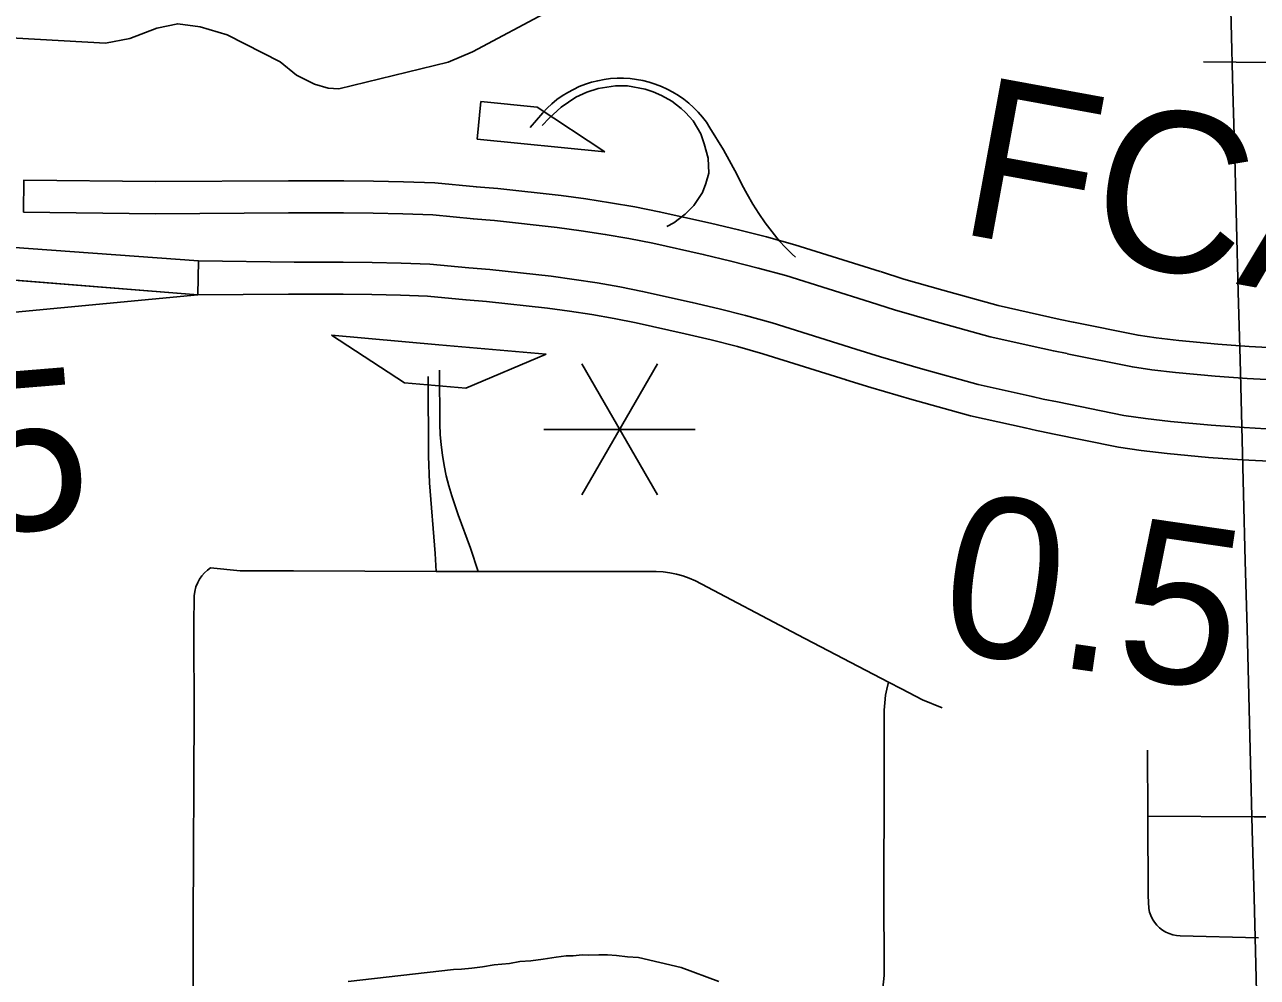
# Model space of a CAD drawing. Extents: x -19 to 366, y -4 to 359.
# Drawn here: x 148.735 to 149.352, y 190.955 to 191.432 of the extents above; entities that cross this region are included whole.
import ezdxf

# ---------------------------------------------------------------- set-up
doc = ezdxf.new("R2010")
doc.units = 0
for name, color, linetype in [('3', 7, 'Continuous'), ('R_Exist Surface Annot', 7, 'Continuous'), ('R_No Plot', 7, 'Continuous'), ('R_Striping', 7, 'Continuous'), ('R_Temp Easement', 7, 'Continuous'), ('R_Xsect Slope', 7, 'Continuous'), ('Sheet Fence', 7, 'Continuous'), ('T_Vehicle Path Lt Minor', 7, 'Continuous')]:
    doc.layers.add(name, color=color, linetype=linetype)

msp = doc.modelspace()

# ---------------------------------------------------------------- linework, layer by layer
at = {"layer": '3'}
for points in [[(149.12077, 191.31539), (149.11908, 191.31688), (149.11574, 191.32016), (149.11256, 191.32359), (149.10902, 191.32799), (149.10564, 191.33252), (149.10244, 191.33717), (149.09941, 191.34194), (149.09656, 191.34682), (149.0939, 191.35181), (149.09143, 191.35689), (149.08465, 191.36913), (149.07795, 191.38017), (149.07614, 191.38287), (149.07419, 191.38546), (149.07205, 191.38791), (149.06978, 191.39024), (149.0674, 191.39242), (149.06485, 191.39444), (149.06219, 191.39631), (149.05944, 191.39801), (149.05657, 191.39953), (149.05362, 191.40088), (149.0506, 191.40204), (149.04749, 191.40302), (149.04434, 191.4038), (149.04115, 191.40438), (149.03794, 191.40477), (149.03469, 191.40496), (149.03145, 191.40495), (149.02821, 191.40474), (149.025, 191.40433), (149.02182, 191.40372), (149.01867, 191.40292), (149.01558, 191.40192), (149.01256, 191.40074), (149.00961, 191.39937), (149.00677, 191.39783), (149.004, 191.39611), (149.00136, 191.39422), (148.99884, 191.39218), (148.99647, 191.38999), (148.99421, 191.38765), (148.98788, 191.38033)], [(148.99389, 191.38122), (148.99752, 191.38493), (149.00351, 191.39046), (149.01087, 191.39548), (149.01626, 191.39801), (149.02191, 191.39982), (149.03071, 191.40114), (149.03666, 191.40108), (149.04544, 191.39955), (149.04948, 191.39821), (149.05375, 191.39637), (149.05889, 191.39339), (149.06361, 191.38978), (149.06578, 191.38775), (149.0696, 191.38367), (149.0733, 191.37707), (149.07511, 191.37213), (149.07701, 191.3649), (149.07742, 191.35742), (149.07592, 191.35217), (149.07418, 191.34774), (149.06981, 191.34116), (149.06555, 191.33687), (149.05986, 191.33254), (149.05631, 191.33069)]]:
    msp.add_lwpolyline(points, dxfattribs=at)
at = {"layer": 'R_Exist Surface Annot'}
for p, q in [((148.96103, 191.35062), (148.9609, 191.35064)), ((148.95947, 191.3346), (148.95952, 191.3346)), ((148.95722, 191.31008), (148.95727, 191.31008)), ((148.95584, 191.29404), (148.95571, 191.29406)), ((149.15836, 191.29283), (149.15831, 191.29284)), ((149.25672, 191.26704), (149.25668, 191.26705)), ((149.14604, 191.25402), (149.14614, 191.25399)), ((149.24865, 191.22713), (149.24874, 191.22711))]:
    msp.add_line(p, q, dxfattribs=at)
for points in [[(148.8219, 191.31347), (148.82161, 191.29652), (148.59102, 191.31503), (148.56704, 191.31576), (148.54733, 191.31803), (148.52824, 191.32215), (148.50859, 191.32787), (148.48874, 191.33548), (148.47079, 191.34493), (148.45457, 191.35456), (148.43741, 191.36667), (148.4232, 191.37872), (148.41063, 191.3916), (148.39932, 191.40509), (148.39112, 191.41659), (148.38257, 191.42976), (148.36561, 191.46302), (148.35842, 191.48285), (148.35331, 191.5023), (148.34905, 191.52182)], [(148.36491, 191.52296), (148.36892, 191.50548), (148.37363, 191.48759), (148.38023, 191.46937), (148.39637, 191.43773), (148.40428, 191.42554), (148.41191, 191.41483), (148.42244, 191.40228), (148.43406, 191.39036), (148.44716, 191.37926), (148.46323, 191.36792), (148.47856, 191.35882), (148.49532, 191.35), (148.51367, 191.34296), (148.53214, 191.33759), (148.54992, 191.33375), (148.65397, 191.32574), (148.8219, 191.31347)], [(148.73438, 191.33781), (148.73455, 191.35391), (148.80048, 191.3532), (148.86692, 191.35365), (148.8946, 191.35359), (148.90955, 191.35346), (148.92461, 191.35313), (148.94028, 191.35257), (148.96103, 191.35062)], [(148.9609, 191.35064), (148.97174, 191.34967), (149.00346, 191.34623), (149.01588, 191.34455), (149.02814, 191.34263), (149.04035, 191.34048), (149.05256, 191.33807), (149.07821, 191.33242), (149.09228, 191.32906), (149.10627, 191.32547), (149.1205, 191.32156), (149.16312, 191.30821)], [(148.95952, 191.3346), (148.93924, 191.3365), (148.92415, 191.33703), (148.9093, 191.33736), (148.89451, 191.33749), (148.86695, 191.33755), (148.80045, 191.3371), (148.73438, 191.33781)], [(149.15831, 191.29284), (149.11596, 191.30611), (149.10213, 191.30991), (149.08841, 191.31343), (149.07461, 191.31673), (149.04927, 191.32231), (149.0374, 191.32465), (149.0255, 191.32675), (149.01356, 191.32861), (149.00152, 191.33024), (148.97015, 191.33365), (148.95947, 191.3346)], [(148.95571, 191.29406), (148.93662, 191.29585), (148.92298, 191.29633), (148.90868, 191.29664), (148.89429, 191.29677), (148.86704, 191.29683), (148.82161, 191.29652), (148.8219, 191.31347)], [(148.8219, 191.31347), (148.86989, 191.31292), (148.89438, 191.31287), (148.90892, 191.31274), (148.92344, 191.31242), (148.93766, 191.31192), (148.95722, 191.31008)], [(148.95727, 191.31008), (148.96773, 191.30914), (148.99854, 191.3058), (149.01001, 191.30425), (149.02146, 191.30246), (149.03288, 191.30045), (149.04424, 191.29821), (149.0691, 191.29274), (149.08248, 191.28954), (149.09581, 191.28611), (149.10902, 191.28248), (149.15095, 191.26935)], [(148.72958, 191.30391), (148.82161, 191.29652), (148.68421, 191.28341), (148.64638, 191.27969), (148.6257, 191.27773), (148.60892, 191.27437), (148.59381, 191.27007), (148.579, 191.26468), (148.56833, 191.25944), (148.55633, 191.25237), (148.54834, 191.24694), (148.53606, 191.23762), (148.5255, 191.22739), (148.51344, 191.21464), (148.50152, 191.20202), (148.49219, 191.19172), (148.48383, 191.18036), (148.47631, 191.16761), (148.47111, 191.15495), (148.46761, 191.1409), (148.45938, 191.1052)], [(149.16323, 191.30817), (149.17507, 191.30442), (149.19448, 191.29878), (149.22216, 191.29112), (149.2481, 191.2853), (149.25318, 191.28416), (149.25982, 191.28284)], [(149.14614, 191.25399), (149.10448, 191.26703), (149.09167, 191.27055), (149.07861, 191.27391), (149.06549, 191.27705), (149.04095, 191.28245), (149.02992, 191.28462), (149.01882, 191.28658), (149.00769, 191.28832), (148.99659, 191.28982), (148.96614, 191.29312), (148.95584, 191.29404)], [(149.25668, 191.26705), (149.24985, 191.26841), (149.24458, 191.26959), (149.21825, 191.2755), (149.19009, 191.28329), (149.17039, 191.28901), (149.15836, 191.29283)], [(149.25991, 191.28282), (149.29223, 191.27628), (149.30127, 191.27493), (149.31266, 191.27363), (149.3322, 191.27175), (149.34787, 191.27068), (149.36376, 191.26983), (149.37964, 191.26921), (149.39554, 191.26882), (149.41109, 191.26868), (149.41437, 191.26876), (149.44484, 191.26952), (149.51562, 191.27171)], [(149.15091, 191.26936), (149.16323, 191.26545), (149.18337, 191.2596), (149.21227, 191.25161), (149.23918, 191.24557), (149.24475, 191.24432), (149.25188, 191.2429)], [(149.51611, 191.25562), (149.44529, 191.25343), (149.41477, 191.25267), (149.41122, 191.25258), (149.39527, 191.25273), (149.37913, 191.25312), (149.36301, 191.25374), (149.34689, 191.25461), (149.33088, 191.25571), (149.31098, 191.25762), (149.29916, 191.25897), (149.28945, 191.26042), (149.25672, 191.26704)], [(149.24874, 191.22711), (149.24141, 191.22857), (149.23566, 191.22986), (149.20836, 191.23599), (149.17898, 191.24411), (149.15855, 191.25005), (149.14604, 191.25402)], [(149.25184, 191.24291), (149.28518, 191.23616), (149.29595, 191.23455), (149.30841, 191.23313), (149.32887, 191.23117), (149.34538, 191.23003), (149.36187, 191.22915), (149.37836, 191.22851), (149.39486, 191.22811), (149.41142, 191.22796), (149.41539, 191.22806), (149.44598, 191.22882), (149.51687, 191.23101)], [(149.51737, 191.21492), (149.44642, 191.21273), (149.41579, 191.21196), (149.41155, 191.21185), (149.39459, 191.21201), (149.37785, 191.21242), (149.36113, 191.21307), (149.3444, 191.21397), (149.32755, 191.21512), (149.30673, 191.21712), (149.29384, 191.21859), (149.2824, 191.2203), (149.24865, 191.22713)]]:
    msp.add_lwpolyline(points, dxfattribs=at)
at = {"layer": 'R_Striping'}
for points in [[(149.35767, 191.41285), (149.32499, 191.41313)], [(148.94091, 191.15796), (148.94048, 191.16697), (148.93762, 191.20243), (148.93705, 191.2157), (148.93685, 191.25562)], [(148.96185, 191.1579), (148.95809, 191.16974), (148.95191, 191.18633), (148.94873, 191.19588), (148.94723, 191.20087), (148.94594, 191.20593), (148.94487, 191.21104), (148.944, 191.21619), (148.94337, 191.22137), (148.94296, 191.22657), (148.94275, 191.23179), (148.94259, 191.25876)], [(148.82793, 191.15983), (148.82636, 191.15866), (148.82491, 191.15732), (148.8236, 191.15583), (148.82247, 191.15421), (148.82152, 191.15247), (148.82064, 191.15031), (148.82004, 191.14805), (148.81971, 191.14573), (148.81963, 191.13119), (148.81975, 191.08344), (148.81953, 191.05845), (148.81951, 191.01077), (148.81928, 190.98924), (148.81922, 190.94924)], [(148.94091, 191.15796), (148.86947, 191.15834), (148.84283, 191.15829), (148.82793, 191.15983)], [(148.96185, 191.1579), (148.94376, 191.15796), (148.94091, 191.15796)], [(149.16735, 191.10262), (149.12197, 191.12626), (149.07067, 191.15336), (149.06755, 191.1547), (149.06437, 191.15582), (149.06112, 191.15671), (149.05781, 191.15737), (149.05446, 191.1578), (149.05106, 191.15799), (148.96185, 191.1579)], [(149.16735, 191.10262), (149.16651, 191.09903), (149.16582, 191.09601), (149.16541, 191.09229), (149.16519, 191.08856), (149.16517, 191.04891)], [(149.19412, 191.08979), (149.18426, 191.09376), (149.1738, 191.09925), (149.16735, 191.10262)], [(149.29695, 191.06855), (149.29716, 191.03545)], [(149.16517, 191.04891), (149.16503, 190.99958), (149.16516, 190.95574), (149.16353, 190.93985), (149.16019, 190.93032), (149.15921, 190.92757), (149.1586, 190.92413), (149.159, 190.92103), (149.16157, 190.91272)], [(149.29716, 191.03545), (149.29723, 190.99562), (149.29764, 190.98932), (149.29802, 190.98747), (149.29865, 190.98568), (149.29948, 190.98398), (149.30047, 190.98238), (149.30168, 190.98091), (149.30302, 190.97959), (149.30452, 190.97843)], [(149.51662, 191.03505), (149.49468, 191.03451), (149.46344, 191.03457), (149.46138, 191.0346), (149.4211, 191.03509), (149.42016, 191.03509), (149.36504, 191.03507), (149.35036, 191.03507), (149.29716, 191.03545)], [(149.35248, 190.97464), (149.31339, 190.97558), (149.31152, 190.97573), (149.30966, 190.9761), (149.30787, 190.97667), (149.30614, 190.97746), (149.30452, 190.97843)], [(149.08231, 190.95268), (149.06358, 190.9598), (149.04226, 190.96472), (149.03671, 190.96509), (149.03112, 190.96571), (149.02661, 190.96611), (149.02237, 190.96598), (149.0171, 190.96582), (149.01392, 190.966), (149.00943, 190.96559), (149.00598, 190.96549), (149.00098, 190.96481), (148.9944, 190.96382), (148.98833, 190.96311), (148.98278, 190.96268), (148.97753, 190.96173), (148.96985, 190.96097), (148.96408, 190.96), (148.95879, 190.95931), (148.95352, 190.95889), (148.94955, 190.95877), (148.8968, 190.95269)]]:
    msp.add_lwpolyline(points, dxfattribs=at)
at = {"layer": 'R_Temp Easement'}
msp.add_lwpolyline([(148.67231, 191.45013), (148.69582, 191.43208), (148.70342, 191.42888), (148.719, 191.42572), (148.77536, 191.42254), (148.78749, 191.42487), (148.80113, 191.43006), (148.81156, 191.43219), (148.82276, 191.43072), (148.83624, 191.4266), (148.86286, 191.41323), (148.87105, 191.40643), (148.87999, 191.40191), (148.88683, 191.40004), (148.89214, 191.39968), (148.94691, 191.41302), (148.95903, 191.41819), (148.99727, 191.43848), (149.01357, 191.44386), (149.02343, 191.44524), (149.06426, 191.45757)], dxfattribs=at)
at = {"layer": 'R_Xsect Slope'}
for p, q in [((148.96139, 191.37446), (148.96325, 191.39331)), ((148.96325, 191.39331), (148.99152, 191.39052)), ((148.99152, 191.39052), (149.02529, 191.36816)), ((149.02529, 191.36816), (148.96139, 191.37446)), ((148.94222, 191.27154), (148.88843, 191.2763)), ((148.88843, 191.2763), (148.92513, 191.25252)), ((148.99601, 191.26678), (148.94222, 191.27154)), ((148.95569, 191.24982), (148.99601, 191.26678)), ((148.92513, 191.25252), (148.95569, 191.24982))]:
    msp.add_line(p, q, dxfattribs=at)
at = {"layer": 'Sheet Fence'}
for points in [[(154.11585, 1.87092), (153.9063, 10.48743), (153.69602, 19.10409), (153.48501, 27.72087), (153.27327, 36.3378), (153.0608, 44.95486), (152.84759, 53.57206), (152.63366, 62.1894), (152.419, 70.80688), (152.20362, 79.42449), (151.98751, 88.04225), (151.77068, 96.66014), (151.55312, 105.27817), (151.33484, 113.89634), (151.11584, 122.51465), (150.89612, 131.13311), (150.67568, 139.7517), (150.45452, 148.37043), (150.23264, 156.98931), (150.01005, 165.60832), (149.78674, 174.22748), (149.56272, 182.84677), (149.33799, 191.46621), (149.11254, 200.0858), (148.88638, 208.70552), (148.65952, 217.32539), (148.43194, 225.9454), (148.20366, 234.56555), (147.97466, 243.18584), (147.74497, 251.80628), (147.51457, 260.42687), (147.28346, 269.04759), (147.05165, 277.66846), (146.81914, 286.28948), (146.58593, 294.91064), (146.35202, 303.53194), (146.11742, 312.15339), (145.88211, 320.77499), (145.64611, 329.39673), (145.40941, 338.01861), (145.17202, 346.64065)], [(0, 189.51617), (7.11214, 189.52059), (14.22427, 189.53386), (21.33637, 189.55597), (28.44845, 189.58693), (35.56048, 189.62672), (42.67245, 189.67537), (49.78436, 189.73285), (56.89619, 189.79918), (64.00793, 189.87436), (71.11958, 189.95838), (78.23111, 190.05124), (85.34253, 190.15294), (92.45381, 190.26349), (99.56495, 190.38288), (106.67593, 190.51112), (113.78675, 190.6482), (120.89739, 190.79412), (128.00785, 190.94888), (135.11811, 191.11248), (142.22816, 191.28493), (149.33799, 191.46621), (156.44759, 191.65634), (163.55694, 191.85531), (170.66605, 192.06312), (177.77489, 192.27977), (184.88345, 192.50526), (191.99173, 192.73959), (199.09971, 192.98276), (206.20739, 193.23477), (213.31474, 193.49561), (220.42177, 193.7653), (227.52845, 194.04382), (234.63479, 194.33118), (241.74076, 194.62738), (248.84635, 194.93241), (255.95157, 195.24628), (263.05638, 195.56898), (270.16079, 195.90052), (277.26478, 196.24089), (284.36834, 196.5901), (291.47147, 196.94814), (298.57414, 197.31501), (305.67635, 197.69072), (312.77809, 198.07525), (319.87934, 198.46862), (326.9801, 198.87082), (334.08035, 199.28185), (341.18009, 199.7017)], [(0, 180.89994), (7.12284, 180.90436), (14.24566, 180.9176), (21.36847, 180.93968), (28.49124, 180.97058), (35.61397, 181.01031), (42.73664, 181.05888), (49.85925, 181.11627), (56.98178, 181.18249), (64.10422, 181.25754), (71.22656, 181.34142), (78.3488, 181.43413), (85.47091, 181.53567), (92.5929, 181.64603), (99.71474, 181.76523), (106.83643, 181.89325), (113.95795, 182.0301), (121.0793, 182.17578), (128.20046, 182.33029), (135.32143, 182.49362), (142.44218, 182.66579), (149.56272, 182.84677), (156.68303, 183.03659), (163.8031, 183.23523), (170.92291, 183.4427), (178.04247, 183.65899), (185.16175, 183.88411), (192.28074, 184.11805), (199.39944, 184.36082), (206.51784, 184.61242), (213.63591, 184.87283), (220.75366, 185.14207), (227.87107, 185.42014), (234.98813, 185.70702), (242.10483, 186.00273), (249.22115, 186.30726), (256.33709, 186.62061), (263.45264, 186.94279), (270.56779, 187.27378), (277.68251, 187.61359), (284.79682, 187.96222), (291.91068, 188.31967), (299.02409, 188.68594), (306.13705, 189.06103), (313.24954, 189.44494), (320.36154, 189.83766), (327.47305, 190.23919), (334.58406, 190.64954), (341.69455, 191.06871)]]:
    msp.add_spline(points, degree=3, dxfattribs=at)
at = {"layer": 'T_Vehicle Path Lt Minor'}
for p, q in [((149.05167, 191.26193), (149.01379, 191.19632)), ((149.01379, 191.26193), (149.05167, 191.19632)), ((148.99485, 191.22912), (149.07061, 191.22912))]:
    msp.add_line(p, q, dxfattribs=at)

# ---------------------------------------------------------------- texts
at = {"layer": 'R_No Plot'}
msp.add_text('FCA', height=0.08, rotation=349.61205, dxfattribs=at).set_placement((149.20069, 191.32776))
at = {"layer": 'T_Vehicle Path Lt Minor'}
for rotation, p in [(4.66567, (148.62149, 191.16912)), (351.73479, (149.19077, 191.11929))]:
    msp.add_text('0.5', height=0.08, rotation=rotation, dxfattribs=at).set_placement(p)

doc.saveas('drawing.dxf')
